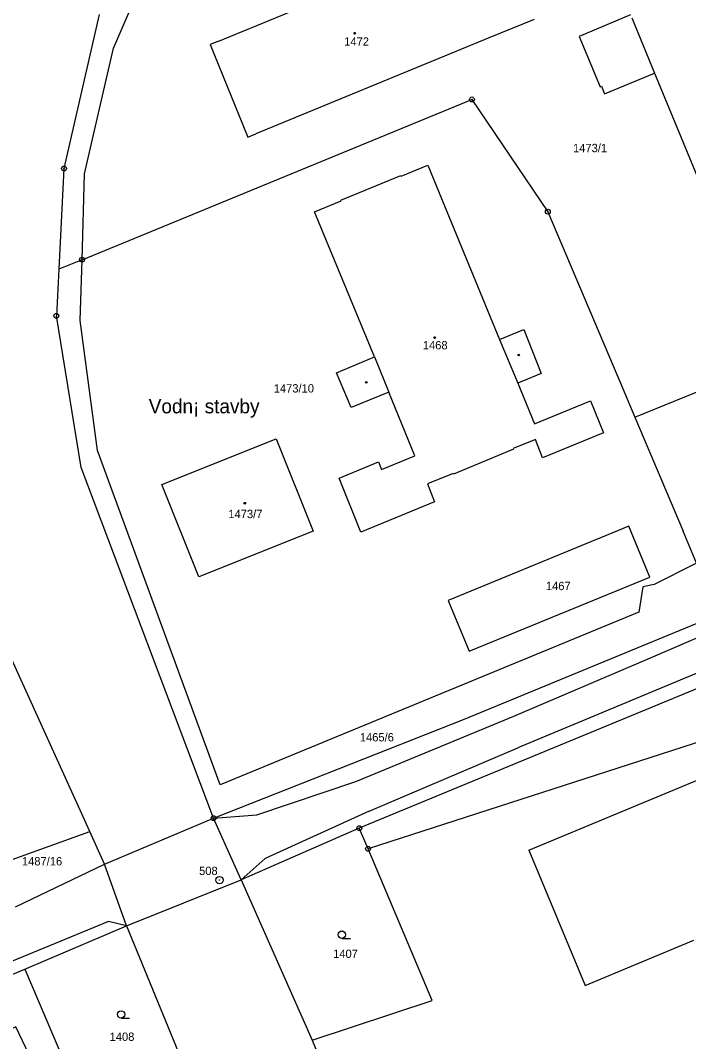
# Model space of a CAD drawing. Extents: x -736345 to -729997, y -1130177 to -1122501.
# Drawn here: x -733111.6 to -732975.1, y -1126221.7 to -1126012.9 of the extents above; entities that cross this region are included whole.
import ezdxf

# ---------------------------------------------------------------- set-up
doc = ezdxf.new("R2010")
doc.units = 0
for name, color, linetype in [('Vrstva 1', 7, 'Continuous'), ('Vrstva 15', 7, 'Continuous'), ('Vrstva 17', 7, 'Continuous'), ('Vrstva 18', 7, 'Continuous'), ('Vrstva 19', 7, 'Continuous'), ('Vrstva 25', 7, 'Continuous'), ('Vrstva 4', 7, 'Continuous')]:
    doc.layers.add(name, color=color, linetype=linetype)

msp = doc.modelspace()

# ---------------------------------------------------------------- linework, layer by layer
at = {"layer": 'Vrstva 1'}
for points in [[(-733071.29, -1126017.2), (-733023.45, -1125997.53)], [(-733092.63, -1126018.56), (-733086.8, -1126005.15)], [(-733095.51, -1126011.66), (-733102.72, -1126043.19)], [(-732986.98, -1126011.78), (-732997.43, -1126016.15)], [(-733006.63, -1126012.69), (-733015.69, -1126016.41)], [(-733015.69, -1126016.41), (-733063.53, -1126036.07)], [(-732997.43, -1126016.15), (-732993.17, -1126026.46)], [(-733098.5, -1126044.28), (-733092.63, -1126018.56)], [(-733071.29, -1126017.2), (-733072.84, -1126017.84)], [(-733072.84, -1126017.84), (-733065.17, -1126036.74)], [(-732992.25, -1126027.9), (-732982.04, -1126023.68)], [(-732982.04, -1126023.68), (-732960.39, -1126076.09)], [(-732993.17, -1126026.46), (-732992.89, -1126026.35)], [(-732992.89, -1126026.35), (-732992.25, -1126027.9)], [(-733099.03, -1126061.83), (-733019.37, -1126029.05)], [(-733019.37, -1126029.05), (-733003.87, -1126052.01)], [(-733065.17, -1126036.74), (-733063.53, -1126036.07)], [(-733102.72, -1126043.19), (-733103.79, -1126063.79)], [(-733033.83, -1126044.74), (-733028.35, -1126042.48)], [(-733028.35, -1126042.48), (-733024.94, -1126050.78)], [(-733099.03, -1126061.83), (-733098.5, -1126044.28)], [(-733046.17, -1126049.66), (-733033.89, -1126044.61)], [(-733033.89, -1126044.61), (-733033.83, -1126044.74)], [(-733051.56, -1126052.03), (-733046.11, -1126049.79)], [(-733046.11, -1126049.79), (-733046.17, -1126049.66)], [(-733039.25, -1126081.72), (-733051.56, -1126052.03)], [(-733024.94, -1126050.78), (-733013.72, -1126078.12)], [(-733003.87, -1126052.01), (-732988.64, -1126088.04)], [(-733099.03, -1126061.83), (-733103.79, -1126063.79)], [(-733099.41, -1126074.27), (-733099.03, -1126061.83)], [(-733103.79, -1126063.79), (-733104.28, -1126073.32)], [(-733099.21, -1126104.33), (-733104.28, -1126073.32)], [(-733095.89, -1126100.88), (-733099.41, -1126074.27)], [(-733013.72, -1126078.12), (-733008.79, -1126076.1)], [(-733008.79, -1126076.1), (-733005.2, -1126085.08)], [(-733047.02, -1126084.95), (-733039.25, -1126081.72)], [(-733044.05, -1126092.07), (-733047.02, -1126084.95)], [(-733005.2, -1126085.08), (-733009.98, -1126087.06)], [(-733009.98, -1126087.06), (-733006.58, -1126095.38)], [(-732986.08, -1126094.03), (-732969.36, -1126087.19)], [(-733036.37, -1126088.9), (-733044.05, -1126092.07)], [(-733031.02, -1126101.91), (-733036.37, -1126088.9)], [(-732988.64, -1126088.04), (-732986.08, -1126094.03)], [(-733006.58, -1126095.38), (-732995.12, -1126090.69)], [(-732995.12, -1126090.69), (-732992.46, -1126097.27)], [(-732986.08, -1126094.03), (-732976.19, -1126117.38)], [(-732992.46, -1126097.27), (-733004.93, -1126102.38)], [(-733082.74, -1126107.79), (-733059.36, -1126098.46)], [(-733059.36, -1126098.46), (-733051.81, -1126117.37)], [(-733006.41, -1126098.59), (-733010.92, -1126100.47)], [(-733004.93, -1126102.38), (-733006.41, -1126098.59)], [(-733070.81, -1126169.21), (-733095.89, -1126100.88)], [(-733037.84, -1126104.75), (-733031.02, -1126101.91)], [(-733010.86, -1126100.6), (-733023.15, -1126105.71)], [(-733010.92, -1126100.47), (-733010.86, -1126100.6)], [(-733072.15, -1126176.05), (-733099.21, -1126104.33)], [(-733046.47, -1126106.5), (-733038.49, -1126103.18)], [(-733038.49, -1126103.18), (-733037.84, -1126104.75)], [(-733042.05, -1126117.57), (-733046.47, -1126106.5)], [(-733023.21, -1126105.57), (-733028.47, -1126107.68)], [(-733023.15, -1126105.71), (-733023.21, -1126105.57)], [(-733075.17, -1126126.7), (-733082.74, -1126107.79)], [(-733028.47, -1126107.68), (-733027, -1126111.33)], [(-733027, -1126111.33), (-733042.05, -1126117.57)], [(-732987.31, -1126116.35), (-733024.2, -1126131.5)], [(-732983.05, -1126126.73), (-732987.31, -1126116.35)], [(-733051.81, -1126117.37), (-733075.17, -1126126.7)], [(-732973.48, -1126123.92), (-732976.19, -1126117.38)], [(-732973.48, -1126123.92), (-732982.17, -1126128.27)], [(-733019.95, -1126141.9), (-732983.05, -1126126.73)], [(-732984.42, -1126128.7), (-732985.27, -1126133.93)], [(-732982.17, -1126128.27), (-732984.42, -1126128.7)], [(-733024.2, -1126131.5), (-733022.45, -1126135.81)], [(-732985.27, -1126133.93), (-733070.81, -1126169.21)], [(-733022.45, -1126135.81), (-733021.71, -1126137.6)], [(-733021.12, -1126155.88), (-732969.05, -1126134.42)], [(-733021.71, -1126137.6), (-733019.95, -1126141.9)], [(-732948.9, -1126139.46), (-733042.38, -1126178.09)], [(-733097.45, -1126178.8), (-733113.79, -1126142.71)], [(-732951.85, -1126153.59), (-733040.59, -1126182.32)], [(-733072.15, -1126176.05), (-733021.12, -1126155.88)], [(-733007.75, -1126182.62), (-732959.76, -1126162.61)], [(-733094.43, -1126185.47), (-733072.15, -1126176.05)], [(-733123.38, -1126188.14), (-733097.45, -1126178.8)], [(-733094.43, -1126185.47), (-733097.45, -1126178.8)], [(-733042.38, -1126178.09), (-733066.53, -1126188.69)], [(-733040.59, -1126182.32), (-733042.38, -1126178.09)], [(-733027.46, -1126213.36), (-733040.59, -1126182.32)], [(-733007.75, -1126182.62), (-732996.25, -1126210.24)], [(-733112.59, -1126194.21), (-733094.43, -1126185.47)], [(-733089.94, -1126198.05), (-733066.53, -1126188.69)], [(-733066.53, -1126188.69), (-733052, -1126221.47)], [(-733110.73, -1126206.91), (-733089.94, -1126198.05)], [(-733089.94, -1126198.05), (-733076.67, -1126230.42)], [(-732996.25, -1126210.24), (-732974.03, -1126201)], [(-733137.33, -1126218.04), (-733110.73, -1126206.91)], [(-733110.73, -1126206.91), (-733097.07, -1126239)], [(-733052, -1126221.47), (-733027.46, -1126213.36)], [(-733112.55, -1126218.69), (-733120.68, -1126222.48), (-733121.49, -1126220.74), (-733128.58, -1126224.06), (-733125.52, -1126230.46), (-733121.25, -1126228.49), (-733119.31, -1126232.52), (-733108.42, -1126227.43), (-733112.55, -1126218.69)], [(-733052, -1126221.47), (-733023.26, -1126291.59)]]:
    msp.add_lwpolyline(points, dxfattribs=at)
at = {"layer": 'Vrstva 25'}
for points in [[(-733045.94, -1126200.63), (-733044.19, -1126200.63)], [(-733091.05, -1126216.93), (-733089.3, -1126216.93)]]:
    msp.add_lwpolyline(points, dxfattribs=at)
for centre, radius in [((-733043.33, -1126015.52), 0.175), ((-733019.37, -1126029.05), 0.5), ((-733019.37, -1126029.05), 0.032), ((-733102.72, -1126043.19), 0.5), ((-733102.72, -1126043.19), 0.032), ((-733003.87, -1126052.01), 0.5), ((-733003.87, -1126052.01), 0.032), ((-733099.03, -1126061.83), 0.5), ((-733099.03, -1126061.83), 0.032), ((-733104.28, -1126073.32), 0.5), ((-733104.28, -1126073.32), 0.032), ((-733026.99, -1126077.76), 0.175), ((-733009.81, -1126081.32), 0.175), ((-733040.95, -1126086.91), 0.175), ((-733065.78, -1126111.63), 0.175), ((-733072.15, -1126176.05), 0.5), ((-733072.15, -1126176.05), 0.032), ((-733042.38, -1126178.09), 0.5), ((-733042.38, -1126178.09), 0.032), ((-733040.59, -1126182.32), 0.5), ((-733040.59, -1126182.32), 0.032), ((-733070.96, -1126188.71), 0.75), ((-733070.96, -1126188.71), 0.032), ((-733045.94, -1126199.88), 0.75), ((-733091.05, -1126216.18), 0.75)]:
    msp.add_circle(centre, radius, dxfattribs=at)
at = {"layer": 'Vrstva 4'}
for points in [[(-732986.72, -1126012.35), (-732982.04, -1126023.68)], [(-733013.72, -1126078.12), (-733009.98, -1126087.06)], [(-733039.25, -1126081.72), (-733036.37, -1126088.9)], [(-732983.39, -1126143.46), (-732947.01, -1126127.76)], [(-733010.78, -1126155.16), (-732983.39, -1126143.46)], [(-732963.78, -1126142.35), (-733009.98, -1126161.69)], [(-733043.08, -1126168.57), (-733010.78, -1126155.16)], [(-733040.35, -1126174.61), (-733009.98, -1126161.69)], [(-733063.29, -1126175.35), (-733043.08, -1126168.57)], [(-733072.15, -1126176.05), (-733063.29, -1126175.35)], [(-733040.35, -1126174.61), (-733061.62, -1126184.29)], [(-733066.53, -1126188.69), (-733072.15, -1126176.05)], [(-733089.94, -1126198.05), (-733094.43, -1126185.47)], [(-733061.62, -1126184.29), (-733066.53, -1126188.69)], [(-733093.65, -1126197.19), (-733131.04, -1126212.58)], [(-733089.94, -1126198.05), (-733093.65, -1126197.19)]]:
    msp.add_lwpolyline(points, dxfattribs=at)

# ---------------------------------------------------------------- texts
at = {"layer": 'Vrstva 15'}
msp.add_text('Vodn¡ stavby', height=2.89999, dxfattribs=at).set_placement((-733085.4, -1126093.25))
at = {"layer": 'Vrstva 17'}
msp.add_text('508', height=1.7, dxfattribs=at).set_placement((-733075.11, -1126187.67))
at = {"layer": 'Vrstva 18'}
for s, p in [('1473/1', (-732998.71, -1126039.84)), ('1473/10', (-733059.86, -1126088.99)), ('1465/6', (-733042.27, -1126160.35)), ('1487/16', (-733111.31, -1126185.71)), ('1407', (-733047.73, -1126204.63)), ('1408', (-733093.39, -1126221.59))]:
    msp.add_text(s, height=1.7, dxfattribs=at).set_placement(p)
at = {"layer": 'Vrstva 19'}
for s, p in [('1472', (-733045.47, -1126018.06)), ('1468', (-733029.4, -1126080.17)), ('1473/7', (-733069.13, -1126114.68)), ('1467', (-733004.26, -1126129.41))]:
    msp.add_text(s, height=1.7, dxfattribs=at).set_placement(p)

doc.saveas('drawing.dxf')
